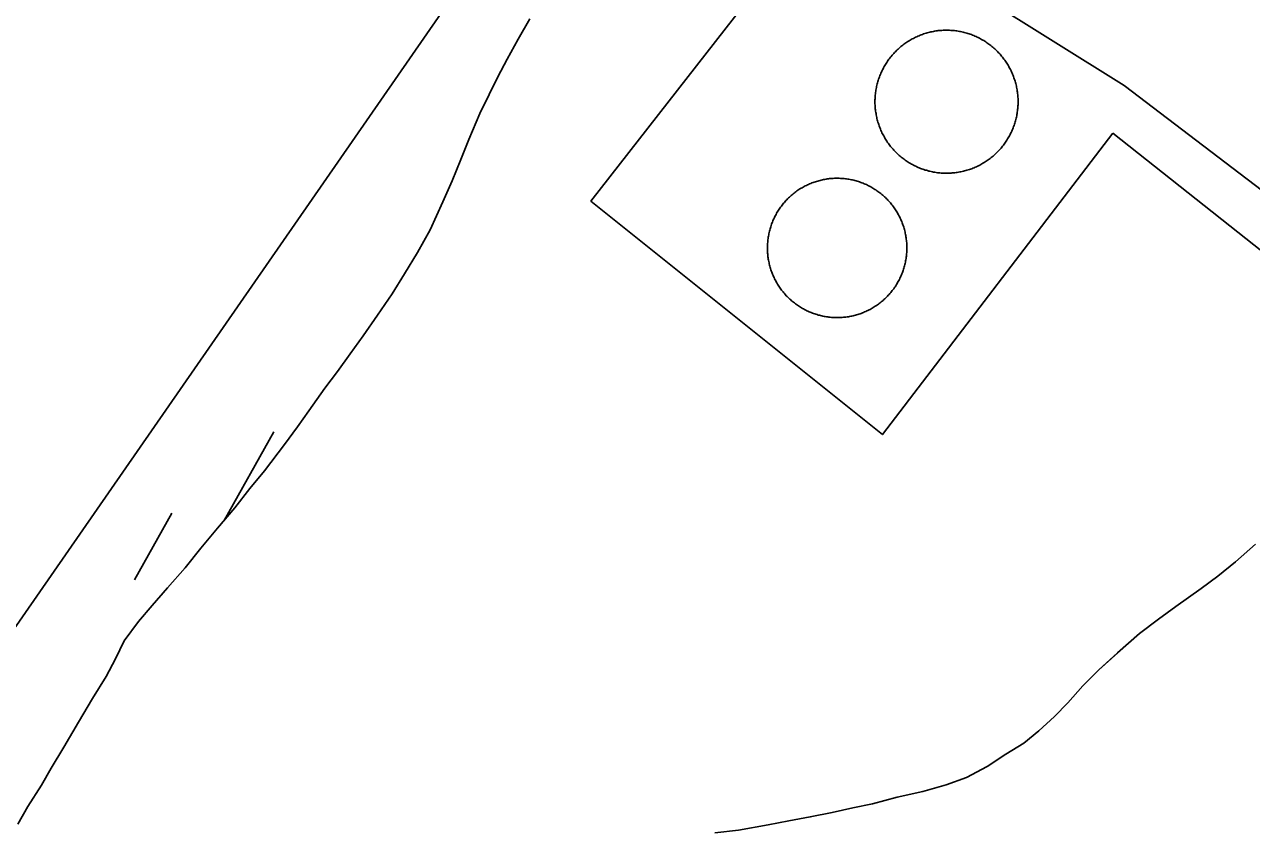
# Model space of a CAD drawing. Extents: x 3913936 to 3933962, y 195330 to 217741.
# Drawn here: x 3924018.5 to 3924211.4, y 201060.9 to 201187.8 of the extents above; entities that cross this region are included whole.
import ezdxf

# ---------------------------------------------------------------- set-up
doc = ezdxf.new("R2010")
doc.units = 0
for name, color, linetype in [('V-CHAN-DOCK', 7, 'Continuous'), ('V-DOMW-TANK', 7, 'Continuous'), ('V-TOPO-SHOR', 7, 'Continuous'), ('V-UTIL-LINE', 7, 'Continuous'), ('V-WETL-SWMP', 7, 'Continuous')]:
    doc.layers.add(name, color=color, linetype=linetype)

msp = doc.modelspace()

# ---------------------------------------------------------------- linework, layer by layer
at = {"layer": 'V-CHAN-DOCK'}
for p, q in [((3924162.38, 201196.32), (3924191.35, 201178.21)), ((3924306.3, 201078.02), (3924189.58, 201170.71))]:
    msp.add_line(p, q, dxfattribs=at)
for points in [[(3924189.58, 201170.71), (3924153.34, 201123.31), (3924107.52, 201160.01), (3924146.71, 201210.26), (3924157.17, 201200.03)], [(3924191.35, 201178.21), (3924318.75, 201081.14), (3924345.35, 201113.06)]]:
    msp.add_lwpolyline(points, dxfattribs=at)
at = {"layer": 'V-DOMW-TANK'}
for points in [[(3924154.25, 201182.15), (3924154.37, 201182.31), (3924154.49, 201182.46), (3924154.61, 201182.62), (3924154.73, 201182.77), (3924154.86, 201182.93), (3924154.99, 201183.07), (3924155.12, 201183.22), (3924155.25, 201183.36), (3924155.39, 201183.5), (3924155.53, 201183.64), (3924155.67, 201183.78), (3924155.81, 201183.91), (3924155.96, 201184.04), (3924156.1, 201184.17), (3924156.25, 201184.3), (3924156.41, 201184.42), (3924156.56, 201184.55), (3924156.71, 201184.66), (3924156.87, 201184.78), (3924157.03, 201184.89), (3924157.2, 201185), (3924157.36, 201185.11), (3924157.53, 201185.21), (3924157.7, 201185.32), (3924157.87, 201185.41), (3924158.04, 201185.51), (3924158.21, 201185.6), (3924158.38, 201185.69), (3924158.56, 201185.78), (3924158.74, 201185.86), (3924158.92, 201185.94), (3924159.1, 201186.02), (3924159.28, 201186.09), (3924159.46, 201186.16), (3924159.65, 201186.23), (3924159.83, 201186.29), (3924160.02, 201186.36), (3924160.21, 201186.41), (3924160.4, 201186.47), (3924160.58, 201186.52), (3924160.78, 201186.57), (3924160.97, 201186.61), (3924161.16, 201186.65), (3924161.35, 201186.69), (3924161.54, 201186.73), (3924161.74, 201186.76), (3924161.93, 201186.78), (3924162.13, 201186.81), (3924162.32, 201186.83), (3924162.52, 201186.85), (3924162.71, 201186.86), (3924162.91, 201186.87), (3924163.11, 201186.88), (3924163.3, 201186.88), (3924163.5, 201186.88), (3924163.69, 201186.88), (3924163.89, 201186.87), (3924164.09, 201186.86), (3924164.28, 201186.85), (3924164.48, 201186.83), (3924164.67, 201186.81), (3924164.87, 201186.79), (3924165.06, 201186.76), (3924165.26, 201186.73), (3924165.45, 201186.7), (3924165.64, 201186.66), (3924165.83, 201186.62), (3924166.03, 201186.58), (3924166.22, 201186.53), (3924166.41, 201186.48), (3924166.6, 201186.43), (3924166.78, 201186.37), (3924166.97, 201186.31), (3924167.16, 201186.24), (3924167.34, 201186.18), (3924167.52, 201186.11), (3924167.71, 201186.04), (3924167.89, 201185.96), (3924168.07, 201185.88), (3924168.25, 201185.8), (3924168.42, 201185.71), (3924168.6, 201185.62), (3924168.77, 201185.53), (3924168.94, 201185.44), (3924169.11, 201185.34), (3924169.28, 201185.24), (3924169.45, 201185.14), (3924169.61, 201185.03), (3924169.77, 201184.92), (3924169.94, 201184.81), (3924170.09, 201184.69), (3924170.25, 201184.57), (3924170.41, 201184.45), (3924170.56, 201184.33), (3924170.71, 201184.2), (3924170.86, 201184.08), (3924171, 201183.95), (3924171.15, 201183.81), (3924171.29, 201183.68), (3924171.43, 201183.54)], [(3924171.43, 201183.54), (3924171.56, 201183.39), (3924171.7, 201183.25), (3924171.83, 201183.11), (3924171.96, 201182.96), (3924172.09, 201182.81), (3924172.21, 201182.66), (3924172.33, 201182.5), (3924172.45, 201182.35), (3924172.57, 201182.19), (3924172.68, 201182.03), (3924172.79, 201181.86), (3924172.9, 201181.7), (3924173, 201181.53), (3924173.1, 201181.36), (3924173.2, 201181.19), (3924173.29, 201181.02), (3924173.39, 201180.85), (3924173.48, 201180.68), (3924173.57, 201180.5), (3924173.65, 201180.32), (3924173.73, 201180.14), (3924173.81, 201179.96), (3924173.88, 201179.78), (3924173.95, 201179.6), (3924174.02, 201179.41), (3924174.08, 201179.23), (3924174.14, 201179.04), (3924174.2, 201178.85), (3924174.26, 201178.67), (3924174.31, 201178.48), (3924174.35, 201178.29), (3924174.4, 201178.09), (3924174.44, 201177.9), (3924174.48, 201177.71), (3924174.51, 201177.52), (3924174.54, 201177.32), (3924174.57, 201177.13), (3924174.6, 201176.93), (3924174.62, 201176.74), (3924174.64, 201176.54), (3924174.65, 201176.35), (3924174.66, 201176.15), (3924174.67, 201175.95), (3924174.67, 201175.76), (3924174.67, 201175.56), (3924174.67, 201175.37), (3924174.66, 201175.17), (3924174.65, 201174.97), (3924174.64, 201174.78), (3924174.62, 201174.58), (3924174.6, 201174.39), (3924174.58, 201174.19), (3924174.55, 201174), (3924174.52, 201173.8), (3924174.49, 201173.61), (3924174.45, 201173.42), (3924174.41, 201173.23), (3924174.36, 201173.03), (3924174.32, 201172.84), (3924174.27, 201172.65), (3924174.21, 201172.47), (3924174.16, 201172.28), (3924174.1, 201172.09), (3924174.03, 201171.9), (3924173.97, 201171.72), (3924173.9, 201171.54), (3924173.82, 201171.35), (3924173.75, 201171.18), (3924173.67, 201170.99), (3924173.59, 201170.82), (3924173.5, 201170.64), (3924173.41, 201170.46), (3924173.32, 201170.29), (3924173.22, 201170.12), (3924173.13, 201169.95), (3924173.02, 201169.78), (3924172.92, 201169.61), (3924172.82, 201169.45), (3924172.71, 201169.29), (3924172.59, 201169.13), (3924172.48, 201168.97), (3924172.36, 201168.81), (3924172.24, 201168.65), (3924172.12, 201168.5), (3924171.99, 201168.35), (3924171.86, 201168.2), (3924171.73, 201168.06), (3924171.6, 201167.91), (3924171.46, 201167.77), (3924171.32, 201167.63), (3924171.18, 201167.5), (3924171.04, 201167.36), (3924170.9, 201167.23), (3924170.75, 201167.1), (3924170.6, 201166.97), (3924170.44, 201166.85), (3924170.29, 201166.73), (3924170.13, 201166.61), (3924169.97, 201166.49), (3924169.81, 201166.38)], [(3924153.2, 201170.95), (3924153.12, 201171.13), (3924153.04, 201171.31), (3924152.97, 201171.49), (3924152.9, 201171.68), (3924152.83, 201171.86), (3924152.77, 201172.05), (3924152.71, 201172.23), (3924152.65, 201172.42), (3924152.59, 201172.61), (3924152.54, 201172.8), (3924152.49, 201172.99), (3924152.45, 201173.18), (3924152.41, 201173.37), (3924152.37, 201173.56), (3924152.34, 201173.76), (3924152.3, 201173.95), (3924152.28, 201174.15), (3924152.25, 201174.34), (3924152.23, 201174.54), (3924152.22, 201174.73), (3924152.2, 201174.93), (3924152.19, 201175.12), (3924152.18, 201175.32), (3924152.18, 201175.51), (3924152.18, 201175.71), (3924152.18, 201175.91), (3924152.19, 201176.1), (3924152.2, 201176.3), (3924152.21, 201176.49), (3924152.23, 201176.69), (3924152.25, 201176.89), (3924152.27, 201177.08), (3924152.3, 201177.27), (3924152.33, 201177.47), (3924152.36, 201177.66), (3924152.4, 201177.85), (3924152.44, 201178.05), (3924152.48, 201178.24), (3924152.53, 201178.43), (3924152.58, 201178.62), (3924152.64, 201178.81), (3924152.69, 201178.99), (3924152.75, 201179.18), (3924152.81, 201179.37), (3924152.88, 201179.55), (3924152.95, 201179.74), (3924153.02, 201179.92), (3924153.1, 201180.1), (3924153.18, 201180.28), (3924153.26, 201180.46), (3924153.35, 201180.63), (3924153.44, 201180.81), (3924153.53, 201180.98), (3924153.62, 201181.15), (3924153.72, 201181.32), (3924153.82, 201181.49), (3924153.93, 201181.66), (3924154.04, 201181.82), (3924154.14, 201181.99), (3924154.25, 201182.15)], [(3924169.81, 201166.38), (3924169.65, 201166.27), (3924169.49, 201166.17), (3924169.32, 201166.06), (3924169.15, 201165.96), (3924168.98, 201165.86), (3924168.81, 201165.77), (3924168.64, 201165.67), (3924168.46, 201165.58), (3924168.29, 201165.5), (3924168.11, 201165.41), (3924167.93, 201165.33), (3924167.75, 201165.26), (3924167.57, 201165.18), (3924167.39, 201165.11), (3924167.2, 201165.04), (3924167.02, 201164.98), (3924166.83, 201164.92), (3924166.64, 201164.86), (3924166.45, 201164.8), (3924166.26, 201164.75), (3924166.07, 201164.71), (3924165.88, 201164.66), (3924165.69, 201164.62), (3924165.5, 201164.59), (3924165.3, 201164.55), (3924165.11, 201164.52), (3924164.92, 201164.49), (3924164.72, 201164.47), (3924164.53, 201164.44), (3924164.33, 201164.43), (3924164.14, 201164.41), (3924163.94, 201164.4), (3924163.74, 201164.4), (3924163.55, 201164.39), (3924163.35, 201164.39), (3924163.15, 201164.39), (3924162.96, 201164.4), (3924162.76, 201164.41), (3924162.57, 201164.42), (3924162.37, 201164.44), (3924162.18, 201164.46), (3924161.98, 201164.48), (3924161.79, 201164.51), (3924161.59, 201164.54), (3924161.4, 201164.57), (3924161.21, 201164.61), (3924161.01, 201164.65), (3924160.82, 201164.7), (3924160.63, 201164.74), (3924160.44, 201164.8), (3924160.25, 201164.85), (3924160.06, 201164.9), (3924159.88, 201164.96), (3924159.69, 201165.03), (3924159.51, 201165.09), (3924159.32, 201165.16), (3924159.14, 201165.24), (3924158.96, 201165.31), (3924158.78, 201165.39), (3924158.6, 201165.48), (3924158.43, 201165.56), (3924158.25, 201165.65), (3924158.08, 201165.74), (3924157.91, 201165.83), (3924157.74, 201165.93), (3924157.57, 201166.04), (3924157.4, 201166.14), (3924157.24, 201166.24), (3924157.07, 201166.36), (3924156.91, 201166.47), (3924156.75, 201166.58), (3924156.6, 201166.7), (3924156.44, 201166.82), (3924156.29, 201166.94), (3924156.14, 201167.07), (3924155.99, 201167.2), (3924155.84, 201167.33), (3924155.7, 201167.46), (3924155.56, 201167.6), (3924155.42, 201167.74), (3924155.28, 201167.88), (3924155.15, 201168.02), (3924155.02, 201168.17), (3924154.89, 201168.32), (3924154.76, 201168.46), (3924154.64, 201168.62), (3924154.52, 201168.77), (3924154.4, 201168.93), (3924154.28, 201169.09), (3924154.17, 201169.25), (3924154.06, 201169.41), (3924153.95, 201169.58), (3924153.85, 201169.74), (3924153.75, 201169.91), (3924153.65, 201170.08), (3924153.55, 201170.25), (3924153.46, 201170.42), (3924153.37, 201170.6), (3924153.28, 201170.77), (3924153.2, 201170.95)], [(3924138.73, 201160.64), (3924138.87, 201160.76), (3924139.01, 201160.89), (3924139.16, 201161.02), (3924139.31, 201161.14), (3924139.45, 201161.26), (3924139.6, 201161.38), (3924139.75, 201161.49), (3924139.91, 201161.6), (3924140.07, 201161.71), (3924140.23, 201161.82), (3924140.39, 201161.92), (3924140.55, 201162.02), (3924140.72, 201162.12), (3924140.88, 201162.21), (3924141.05, 201162.3), (3924141.22, 201162.39), (3924141.39, 201162.48), (3924141.56, 201162.56), (3924141.74, 201162.64), (3924141.91, 201162.72), (3924142.09, 201162.79), (3924142.26, 201162.86), (3924142.44, 201162.93), (3924142.62, 201163), (3924142.81, 201163.06), (3924142.99, 201163.11), (3924143.17, 201163.17), (3924143.35, 201163.22), (3924143.54, 201163.27), (3924143.73, 201163.32), (3924143.91, 201163.36), (3924144.1, 201163.4), (3924144.29, 201163.43), (3924144.48, 201163.46), (3924144.66, 201163.49), (3924144.85, 201163.52), (3924145.04, 201163.54), (3924145.23, 201163.56), (3924145.42, 201163.58), (3924145.62, 201163.59), (3924145.81, 201163.6), (3924146, 201163.61), (3924146.19, 201163.61), (3924146.38, 201163.61), (3924146.57, 201163.6), (3924146.76, 201163.59), (3924146.95, 201163.58), (3924147.14, 201163.57), (3924147.33, 201163.55), (3924147.52, 201163.53), (3924147.72, 201163.51), (3924147.9, 201163.48), (3924148.09, 201163.45), (3924148.28, 201163.41), (3924148.47, 201163.38), (3924148.66, 201163.34), (3924148.84, 201163.29), (3924149.03, 201163.24), (3924149.21, 201163.19), (3924149.4, 201163.14), (3924149.58, 201163.08), (3924149.76, 201163.02), (3924149.94, 201162.96), (3924150.12, 201162.89), (3924150.3, 201162.83), (3924150.47, 201162.75), (3924150.65, 201162.68), (3924150.83, 201162.6), (3924151, 201162.52), (3924151.17, 201162.43), (3924151.34, 201162.34), (3924151.51, 201162.25), (3924151.67, 201162.16), (3924151.84, 201162.06), (3924152, 201161.96), (3924152.16, 201161.86), (3924152.32, 201161.76), (3924152.48, 201161.65), (3924152.64, 201161.54), (3924152.79, 201161.43), (3924152.94, 201161.31), (3924153.09, 201161.19), (3924153.24, 201161.07), (3924153.39, 201160.95), (3924153.53, 201160.82), (3924153.67, 201160.69), (3924153.81, 201160.56), (3924153.95, 201160.43), (3924154.08, 201160.29), (3924154.22, 201160.15), (3924154.35, 201160.01), (3924154.47, 201159.87), (3924154.6, 201159.73), (3924154.72, 201159.58), (3924154.84, 201159.43), (3924154.96, 201159.27), (3924155.07, 201159.12), (3924155.18, 201158.97), (3924155.29, 201158.81), (3924155.4, 201158.65)], [(3924135.56, 201150.14), (3924135.52, 201150.33), (3924135.48, 201150.52), (3924135.45, 201150.7), (3924135.41, 201150.89), (3924135.39, 201151.08), (3924135.36, 201151.27), (3924135.34, 201151.46), (3924135.32, 201151.65), (3924135.3, 201151.84), (3924135.29, 201152.03), (3924135.28, 201152.22), (3924135.27, 201152.42), (3924135.27, 201152.61), (3924135.27, 201152.8), (3924135.28, 201152.99), (3924135.28, 201153.18), (3924135.3, 201153.37), (3924135.31, 201153.56), (3924135.33, 201153.75), (3924135.35, 201153.94), (3924135.37, 201154.13), (3924135.4, 201154.32), (3924135.43, 201154.51), (3924135.47, 201154.7), (3924135.5, 201154.89), (3924135.54, 201155.07), (3924135.59, 201155.26), (3924135.64, 201155.45), (3924135.69, 201155.63), (3924135.74, 201155.81), (3924135.8, 201155.99), (3924135.86, 201156.18), (3924135.92, 201156.36), (3924135.98, 201156.54), (3924136.05, 201156.71), (3924136.13, 201156.89), (3924136.2, 201157.07), (3924136.28, 201157.24), (3924136.36, 201157.42), (3924136.45, 201157.59), (3924136.54, 201157.76), (3924136.63, 201157.93), (3924136.72, 201158.09), (3924136.82, 201158.26), (3924136.92, 201158.42), (3924137.02, 201158.58), (3924137.12, 201158.74), (3924137.23, 201158.9), (3924137.34, 201159.06), (3924137.46, 201159.21), (3924137.57, 201159.36), (3924137.69, 201159.51), (3924137.81, 201159.66), (3924137.93, 201159.81), (3924138.06, 201159.95), (3924138.19, 201160.09), (3924138.32, 201160.23), (3924138.45, 201160.37), (3924138.59, 201160.5), (3924138.73, 201160.64)], [(3924155.4, 201158.65), (3924155.5, 201158.49), (3924155.6, 201158.33), (3924155.7, 201158.16), (3924155.79, 201158), (3924155.89, 201157.83), (3924155.98, 201157.66), (3924156.06, 201157.49), (3924156.15, 201157.32), (3924156.23, 201157.14), (3924156.3, 201156.97), (3924156.38, 201156.79), (3924156.45, 201156.61), (3924156.51, 201156.43), (3924156.58, 201156.26), (3924156.64, 201156.07), (3924156.7, 201155.89), (3924156.75, 201155.71), (3924156.81, 201155.52), (3924156.85, 201155.34), (3924156.9, 201155.15), (3924156.94, 201154.97), (3924156.98, 201154.78), (3924157.02, 201154.59), (3924157.05, 201154.4), (3924157.08, 201154.21), (3924157.1, 201154.03), (3924157.12, 201153.84), (3924157.15, 201153.65), (3924157.16, 201153.46), (3924157.17, 201153.26), (3924157.18, 201153.07), (3924157.19, 201152.88), (3924157.19, 201152.69), (3924157.19, 201152.5), (3924157.18, 201152.31), (3924157.18, 201152.12), (3924157.17, 201151.93), (3924157.15, 201151.73), (3924157.13, 201151.54), (3924157.11, 201151.35), (3924157.09, 201151.17), (3924157.06, 201150.98), (3924157.03, 201150.79), (3924157, 201150.6), (3924156.96, 201150.41), (3924156.92, 201150.22), (3924156.87, 201150.04), (3924156.83, 201149.85), (3924156.78, 201149.67), (3924156.72, 201149.48), (3924156.67, 201149.3), (3924156.61, 201149.12), (3924156.54, 201148.94), (3924156.48, 201148.76), (3924156.41, 201148.58), (3924156.33, 201148.4), (3924156.26, 201148.23), (3924156.18, 201148.05), (3924156.1, 201147.88), (3924156.01, 201147.71), (3924155.93, 201147.54), (3924155.84, 201147.37), (3924155.74, 201147.21), (3924155.64, 201147.04), (3924155.54, 201146.88), (3924155.44, 201146.71), (3924155.34, 201146.55), (3924155.23, 201146.4), (3924155.12, 201146.24), (3924155.01, 201146.09), (3924154.89, 201145.93), (3924154.77, 201145.79), (3924154.65, 201145.64), (3924154.53, 201145.49), (3924154.4, 201145.35), (3924154.27, 201145.21), (3924154.14, 201145.07), (3924154.01, 201144.93), (3924153.87, 201144.79), (3924153.73, 201144.66), (3924153.59, 201144.53), (3924153.45, 201144.4), (3924153.31, 201144.28), (3924153.16, 201144.16), (3924153.01, 201144.04), (3924152.86, 201143.92), (3924152.71, 201143.81), (3924152.55, 201143.7), (3924152.4, 201143.59), (3924152.23, 201143.48), (3924152.07, 201143.38), (3924151.91, 201143.28), (3924151.75, 201143.18), (3924151.58, 201143.09), (3924151.41, 201142.99), (3924151.24, 201142.9), (3924151.07, 201142.82), (3924150.9, 201142.74), (3924150.73, 201142.65), (3924150.55, 201142.58)], [(3924150.55, 201142.58), (3924150.37, 201142.5), (3924150.2, 201142.43), (3924150.02, 201142.36), (3924149.84, 201142.3), (3924149.66, 201142.24), (3924149.48, 201142.18), (3924149.29, 201142.13), (3924149.11, 201142.07), (3924148.92, 201142.02), (3924148.74, 201141.98), (3924148.55, 201141.94), (3924148.36, 201141.9), (3924148.17, 201141.86), (3924147.99, 201141.83), (3924147.8, 201141.8), (3924147.61, 201141.78), (3924147.42, 201141.76), (3924147.23, 201141.74), (3924147.04, 201141.72), (3924146.85, 201141.71), (3924146.66, 201141.7), (3924146.46, 201141.69), (3924146.27, 201141.69), (3924146.08, 201141.69), (3924145.89, 201141.7), (3924145.7, 201141.7), (3924145.51, 201141.71), (3924145.32, 201141.73), (3924145.13, 201141.75), (3924144.94, 201141.77), (3924144.75, 201141.79), (3924144.56, 201141.82), (3924144.37, 201141.85), (3924144.18, 201141.88), (3924143.99, 201141.92), (3924143.8, 201141.96), (3924143.62, 201142.01), (3924143.44, 201142.05), (3924143.25, 201142.1), (3924143.07, 201142.16), (3924142.88, 201142.21), (3924142.7, 201142.27), (3924142.52, 201142.34), (3924142.34, 201142.4), (3924142.16, 201142.47), (3924141.98, 201142.55), (3924141.81, 201142.62), (3924141.64, 201142.7), (3924141.46, 201142.78), (3924141.29, 201142.87), (3924141.12, 201142.95), (3924140.95, 201143.05), (3924140.79, 201143.14), (3924140.62, 201143.23), (3924140.46, 201143.33), (3924140.3, 201143.44), (3924140.14, 201143.54), (3924139.98, 201143.65), (3924139.82, 201143.76), (3924139.67, 201143.87), (3924139.52, 201143.99), (3924139.37, 201144.11), (3924139.22, 201144.23), (3924139.07, 201144.35), (3924138.93, 201144.48), (3924138.79, 201144.6), (3924138.65, 201144.74), (3924138.51, 201144.87), (3924138.38, 201145.01), (3924138.24, 201145.14), (3924138.12, 201145.29), (3924137.99, 201145.43), (3924137.86, 201145.57), (3924137.74, 201145.72), (3924137.62, 201145.87), (3924137.5, 201146.02), (3924137.39, 201146.17), (3924137.28, 201146.33), (3924137.17, 201146.49), (3924137.06, 201146.65), (3924136.96, 201146.81), (3924136.86, 201146.97), (3924136.76, 201147.14), (3924136.67, 201147.3), (3924136.58, 201147.47), (3924136.49, 201147.64), (3924136.4, 201147.81), (3924136.32, 201147.98), (3924136.24, 201148.15), (3924136.16, 201148.33), (3924136.08, 201148.51), (3924136.02, 201148.68), (3924135.95, 201148.86), (3924135.88, 201149.04), (3924135.82, 201149.22), (3924135.76, 201149.4), (3924135.71, 201149.59), (3924135.66, 201149.77), (3924135.61, 201149.96), (3924135.56, 201150.14)]]:
    msp.add_lwpolyline(points, dxfattribs=at)
at = {"layer": 'V-TOPO-SHOR'}
for points in [[(3924027.01, 201078.07), (3924029.17, 201081.79), (3924031.32, 201085.26), (3924032.78, 201088.03), (3924034.16, 201090.89), (3924036.4, 201093.93), (3924038.56, 201096.44), (3924040.97, 201099.22), (3924043.73, 201102.34), (3924046.23, 201105.46), (3924048.82, 201108.58), (3924051.58, 201111.79), (3924053.91, 201114.83), (3924056.23, 201117.6), (3924059.34, 201121.76), (3924061.41, 201124.54), (3924063.21, 201127.05), (3924065.71, 201130.61), (3924067.7, 201133.21), (3924069.68, 201135.98), (3924071.75, 201138.84), (3924073.99, 201142.05), (3924076.31, 201145.43), (3924078.21, 201148.55), (3924080.27, 201151.93), (3924082.25, 201155.48), (3924084.23, 201159.9), (3924085.7, 201163.19), (3924087.07, 201166.57), (3924088.36, 201169.69), (3924090.08, 201173.76), (3924091.54, 201176.79), (3924092.92, 201179.56), (3924094.38, 201182.34), (3924096.1, 201185.46), (3924097.91, 201188.66)], [(3924211.98, 201106.06), (3924208.83, 201103.3), (3924206.09, 201101.05), (3924203.44, 201099.11), (3924199.48, 201096.25), (3924196.73, 201094.3), (3924193.78, 201092.05), (3924190.32, 201088.99), (3924187.38, 201086.33), (3924184.84, 201083.78), (3924182.5, 201081.12), (3924180.37, 201078.97), (3924177.93, 201076.72), (3924175.59, 201074.78), (3924172.74, 201073.04), (3924169.79, 201071.1), (3924166.54, 201069.36), (3924163.38, 201068.23), (3924159.72, 201067.2), (3924155.64, 201066.27)], [(3924017.46, 201062.03), (3924019, 201064.8), (3924021.16, 201068.19), (3924022.71, 201070.87), (3924024.69, 201074.17), (3924027.01, 201078.07)], [(3924155.64, 201066.27), (3924151.77, 201065.24), (3924148.72, 201064.62), (3924145.46, 201063.9), (3924142, 201063.18), (3924138.64, 201062.55), (3924135.38, 201061.93), (3924130.7, 201061.11), (3924127.03, 201060.69)]]:
    msp.add_lwpolyline(points, dxfattribs=at)
at = {"layer": 'V-UTIL-LINE'}
msp.add_lwpolyline([(3922259.35, 198607.65), (3922481.8, 198996.51), (3922891.23, 199568.37), (3923401.91, 200205.88), (3924391.34, 201632.88), (3925141.51, 202100.49), (3925635.89, 202689.84), (3926060.57, 203224.55), (3926266.36, 203722.12), (3926398.76, 204373.14), (3926759.45, 205211.96), (3927229.53, 206070.79), (3927602.51, 206766.2), (3928031.78, 207586.17)], dxfattribs=at)
at = {"layer": 'V-WETL-SWMP'}
for p, q in [((3924097.91, 201188.66), (3924096.1, 201185.46)), ((3924096.1, 201185.46), (3924094.38, 201182.34)), ((3924094.38, 201182.34), (3924092.92, 201179.56)), ((3924092.92, 201179.56), (3924091.54, 201176.79)), ((3924091.54, 201176.79), (3924090.08, 201173.76)), ((3924090.08, 201173.76), (3924088.36, 201169.69)), ((3924088.36, 201169.69), (3924087.07, 201166.57)), ((3924087.07, 201166.57), (3924085.7, 201163.19)), ((3924085.7, 201163.19), (3924084.23, 201159.9)), ((3924084.23, 201159.9), (3924082.26, 201155.48)), ((3924082.26, 201155.48), (3924080.28, 201151.93)), ((3924080.28, 201151.93), (3924078.21, 201148.55)), ((3924078.21, 201148.55), (3924076.31, 201145.43)), ((3924076.31, 201145.43), (3924073.99, 201142.05)), ((3924073.99, 201142.05), (3924071.75, 201138.84)), ((3924071.75, 201138.84), (3924069.68, 201135.98)), ((3924069.68, 201135.98), (3924067.7, 201133.21)), ((3924067.7, 201133.21), (3924065.71, 201130.61)), ((3924065.71, 201130.61), (3924063.21, 201127.05)), ((3924063.21, 201127.05), (3924061.41, 201124.54)), ((3924057.68, 201123.71), (3924049.87, 201109.8)), ((3924061.41, 201124.54), (3924059.34, 201121.76)), ((3924059.34, 201121.76), (3924056.23, 201117.6)), ((3924056.23, 201117.6), (3924053.9, 201114.83)), ((3924053.9, 201114.83), (3924051.58, 201111.79)), ((3924041.65, 201110.93), (3924035.77, 201100.47)), ((3924051.58, 201111.79), (3924048.82, 201108.58)), ((3924048.82, 201108.58), (3924046.23, 201105.46)), ((3924046.23, 201105.46), (3924043.73, 201102.34)), ((3924043.73, 201102.34), (3924040.97, 201099.22)), ((3924040.97, 201099.22), (3924038.56, 201096.44)), ((3924038.56, 201096.44), (3924036.4, 201093.93)), ((3924036.4, 201093.93), (3924034.16, 201090.89)), ((3924034.16, 201090.89), (3924032.78, 201088.03)), ((3924032.78, 201088.03), (3924031.32, 201085.26)), ((3924031.32, 201085.26), (3924029.17, 201081.79)), ((3924029.17, 201081.79), (3924027.01, 201078.07)), ((3924027.01, 201078.07), (3924024.69, 201074.17)), ((3924024.69, 201074.17), (3924022.71, 201070.87)), ((3924022.71, 201070.87), (3924021.16, 201068.19)), ((3924021.16, 201068.19), (3924019, 201064.81)), ((3924019, 201064.81), (3924017.45, 201062.03))]:
    msp.add_line(p, q, dxfattribs=at)
msp.add_lwpolyline([(3924211.98, 201106.06), (3924208.83, 201103.3), (3924206.08, 201101.05), (3924203.44, 201099.11), (3924199.48, 201096.25), (3924196.73, 201094.3), (3924193.78, 201092.05), (3924190.33, 201088.99), (3924187.38, 201086.33), (3924184.84, 201083.77), (3924182.5, 201081.12), (3924180.37, 201078.97), (3924177.93, 201076.73), (3924175.59, 201074.78), (3924172.74, 201073.04), (3924169.79, 201071.1), (3924166.54, 201069.36), (3924163.38, 201068.23), (3924159.72, 201067.2), (3924155.64, 201066.27), (3924151.77, 201065.24), (3924148.72, 201064.62), (3924145.46, 201063.9), (3924142, 201063.18), (3924138.64, 201062.55), (3924135.38, 201061.93), (3924130.7, 201061.11), (3924127.03, 201060.69)], dxfattribs=at)
msp.add_arc((3924059.18, 201125.88), 17.62, 239.8861, 240.5066, dxfattribs=at)

doc.saveas('drawing.dxf')
